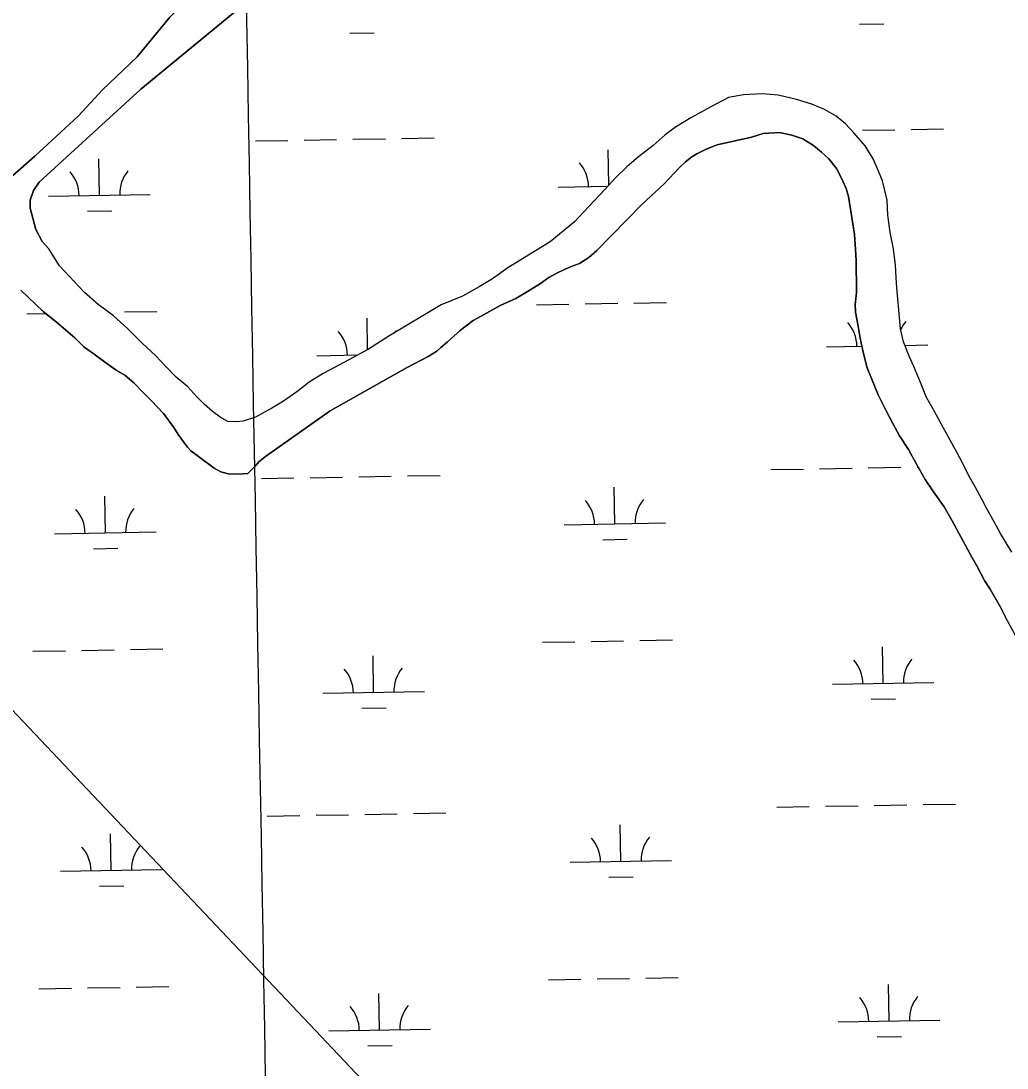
# Model space of a CAD drawing. Extents: x 3903937 to 3942190, y 260677 to 286651.
# Drawn here: x 3929039 to 3930010, y 277048 to 278080 of the extents above; entities that cross this region are included whole.
import ezdxf

# ---------------------------------------------------------------- set-up
doc = ezdxf.new("R2010")
doc.units = 0
for name, color, linetype in [('V-GRID-MAJR', 7, 'Continuous'), ('V-TOPO-SHOR', 7, 'Continuous'), ('V-UTIL-LINE', 7, 'Continuous'), ('V-WETL-SWMP', 7, 'Continuous')]:
    doc.layers.add(name, color=color, linetype=linetype)

msp = doc.modelspace()

# ---------------------------------------------------------------- linework, layer by layer
at = {"layer": 'V-GRID-MAJR'}
msp.add_spline([(3929468.8340000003, 266390.48), (3929361.347, 272447.3), (3929253.805, 278507.203), (3929146.2630000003, 284567.099), (3929146.208, 284570.19)], degree=3, dxfattribs=at)
at = {"layer": 'V-TOPO-SHOR'}
for points in [[(3929002.207, 277911.174), (3929008.492, 277908.022), (3929014.1550000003, 277909.904), (3929020.446, 277913.672), (3929030.52, 277926.87), (3929052.5470000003, 277946.344), (3929095.346, 277985.926), (3929119.264, 278011.688), (3929153.253, 278044.357), (3929185.359, 278083.319), (3929224.384, 278123.531), (3929282.9220000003, 278182.591), (3929302.44, 278208.357), (3929333.921, 278252.35), (3929361.119, 278288.768)], [(3929428.822, 278273.852), (3929316.782, 278158.869), (3929253.2060000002, 278091.638), (3929156.919, 278012.488), (3929056.847, 277920.763), (3929051.181, 277912.593), (3929048.029, 277903.162), (3929048.021, 277894.98600000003), (3929053.663, 277874.23), (3929059.725, 277862.446)], [(3930014.91, 277556.305), (3930003.789, 277574.612), (3929997.437, 277586.152), (3929990.287, 277598.887), (3929985.521, 277607.841), (3929978.771, 277620.577), (3929972.217, 277631.919), (3929965.668, 277645.45), (3929959.313, 277656.99), (3929952.362, 277669.526), (3929945.215, 277682.658), (3929938.2660000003, 277695.393), (3929930.719, 277708.526), (3929924.765, 277723.249), (3929918.216, 277738.968), (3929913.849, 277749.31200000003), (3929908.293, 277763.439), (3929905.123, 277776.37), (3929903.745, 277791.089), (3929902.3680000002, 277809.386), (3929901.185, 277820.925), (3929900.406, 277839.023), (3929898.43, 277855.134), (3929895.065, 277871.447), (3929892.694, 277888.353), (3929892.11, 277902.873), (3929887.551, 277921.971), (3929883.582, 277931.521), (3929878.225, 277943.657), (3929870.36, 277956.592), (3929859.352, 277969.29), (3929851.048, 277978.088), (3929841.707, 277985.656), (3929830.416, 277992.346), (3929817.6920000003, 277997.571), (3929802.6210000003, 278002.156), (3929784.723, 278006.588), (3929769.0130000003, 278007.835), (3929750.556, 278006.818), (3929735.835, 278004.047), (3929718.327, 277995.11100000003), (3929698.826, 277984.191), (3929683.503, 277974.856), (3929673.353, 277967.506), (3929661.4110000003, 277956.977), (3929647.2800000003, 277945.654), (3929635.934, 277936.315), (3929624.787, 277925.387), (3929613.637, 277913.066), (3929602.6890000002, 277901.739), (3929584.1750000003, 277881.668), (3929560.092, 277861.999), (3929518.3030000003, 277836.18200000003), (3929503.1780000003, 277825.654), (3929490.045, 277817.711), (3929473.728, 277808.575), (3929452.6380000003, 277800.043), (3929401.299, 277768.865), (3929381.199, 277756.351), (3929361.698, 277745.829), (3929347.77, 277738.083), (3929336.627, 277732.127), (3929322.696, 277723.786), (3929310.558, 277714.25), (3929297.4220000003, 277704.916), (3929285.879, 277697.965)], [(3930010.132, 277488.764), (3930003.5810000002, 277501.857), (3929993.574, 277519.764), (3929987.813, 277528.202), (3929980.227, 277542.806), (3929975.343, 277551.164), (3929956.044, 277586.941), (3929948.1, 277600.869), (3929937.772, 277615.596), (3929929.629, 277627.737), (3929920.4930000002, 277643.656), (3929913.147, 277657.384), (3929904.21, 277670.917), (3929897.6580000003, 277682.855), (3929890.312, 277696.58400000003), (3929883.164, 277711.308), (3929875.822, 277729.017), (3929872.248, 277737.77), (3929868.484, 277753.28500000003), (3929865.316, 277767.011), (3929863.534, 277778.746), (3929860.7630000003, 277792.673), (3929860.372, 277800.23), (3929861.775, 277812.161), (3929861.785, 277824.492), (3929861.595, 277832.844), (3929861.404, 277843.385), (3929860.819, 277854.52400000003), (3929859.838, 277869.243), (3929858.058, 277881.775), (3929856.079, 277894.106), (3929853.9050000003, 277906.638), (3929851.525, 277914.594), (3929847.1580000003, 277924.742), (3929841.995, 277934.093), (3929834.645, 277943.846), (3929827.491, 277950.416), (3929819.342, 277956.787), (3929809.006, 277963.36100000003), (3929798.271, 277967.148), (3929786.14, 277969.745), (3929770.031, 277968.565), (3929758.492, 277965.194), (3929724.475, 277957.668), (3929713.932, 277953.301), (3929704.5810000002, 277948.538), (3929699.6040000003, 277945.558), (3929693.436, 277940.79), (3929687.265, 277935.029), (3929672.7320000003, 277919.528), (3929650.239, 277898.267), (3929606.2460000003, 277853.558), (3929598.285, 277846.605), (3929588.932, 277840.647), (3929581.77, 277837.868), (3929574.807, 277834.89), (3929566.65, 277830.92100000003), (3929558.8880000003, 277826.751), (3929550.5300000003, 277820.99), (3929539.586, 277814.039), (3929526.253, 277806.09500000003), (3929510.932, 277799.148), (3929492.029, 277788.824), (3929484.269, 277784.456), (3929477.304, 277779.092), (3929471.93, 277774.92), (3929465.163, 277768.961), (3929458.595, 277763.19800000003), (3929452.4250000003, 277757.83400000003), (3929448.444, 277754.256), (3929439.887, 277749.093), (3929418.598, 277737.778), (3929343.58, 277695.284), (3929279.897, 277650.392), (3929273.329, 277645.028), (3929270.145, 277641.651), (3929265.565, 277637.08), (3929262.182, 277633.701), (3929257.6070000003, 277633.30700000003), (3929251.84, 277632.914), (3929243.089, 277633.322), (3929235.73, 277635.316), (3929229.1720000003, 277638.903), (3929215.06, 277649.456), (3929206.315, 277656.026), (3929202.937, 277659.61), (3929198.964, 277664.783), (3929193.799, 277672.148), (3929189.431, 277679.113), (3929179.299, 277692.64400000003), (3929167.577, 277705.385), (3929158.8340000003, 277713.745), (3929149.892, 277722.901), (3929141.147, 277730.467), (3929132.6010000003, 277735.445), (3929121.271, 277743.809), (3929110.935, 277751.178), (3929100.8000000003, 277758.545), (3929091.858, 277767.503), (3929075.9590000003, 277781.241)], [(3929285.879, 277697.965), (3929278.916, 277693.994), (3929269.764, 277689.228), (3929257.627, 277685.261), (3929250.865, 277684.471), (3929242.7120000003, 277685.075), (3929234.958, 277689.259), (3929227.6040000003, 277694.833), (3929219.457, 277702.001), (3929212.1040000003, 277709.366), (3929203.361, 277718.922), (3929191.835, 277728.677), (3929180.9050000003, 277739.625), (3929171.566, 277749.777), (3929157.855, 277762.319), (3929143.7460000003, 277776.452), (3929130.035, 277788.994), (3929114.929, 277800.344), (3929101.416, 277811.893), (3929076.7770000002, 277838.365), (3929066.252, 277855.081), (3929059.725, 277862.446)], [(3929075.9590000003, 277781.241), (3929070.196, 277785.82), (3929060.855, 277793.385), (3929038.798, 277814.488)]]:
    msp.add_lwpolyline(points, dxfattribs=at)
at = {"layer": 'V-UTIL-LINE'}
msp.add_lwpolyline([(3921517.354570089, 284435.91489060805), (3929017.835, 277413.471), (3932265.611, 273984.103), (3936271.063, 267959.08400000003), (3937259.245182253, 266527.5992614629)], dxfattribs=at)
at = {"layer": 'V-WETL-SWMP'}
for p, q in [((3929864.6483142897, 278076.4463170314), (3929888.6445973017, 278076.8686931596)), ((3929362.818047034, 278067.61323545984), (3929386.8143300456, 278068.035611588)), ((3929758.491993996, 277965.1949954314), (3929770.029993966, 277968.56499540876)), ((3929770.029993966, 277968.56499540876), (3929786.140993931, 277969.7439953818)), ((3929786.140993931, 277969.7439953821), (3929798.2709939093, 277967.1479953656)), ((3929867.645695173, 277971.84286754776), (3929899.64073919, 277972.4060357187)), ((3929915.638261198, 277972.6876198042), (3929947.633305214, 277973.25078797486)), ((3929269.830295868, 277961.32028146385), (3929301.825339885, 277961.88344963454)), ((3929317.8228618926, 277962.1650337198), (3929349.81790591, 277962.72820189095)), ((3929365.8154279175, 277963.0097859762), (3929397.810471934, 277963.5729541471)), ((3929413.8079939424, 277963.85453823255), (3929445.803037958, 277964.41770640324)), ((3929713.931994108, 277953.3019955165), (3929724.4759940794, 277957.6679954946)), ((3929724.4759940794, 277957.6679954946), (3929758.491993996, 277965.1949954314)), ((3929798.2709939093, 277967.1479953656), (3929809.006993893, 277963.3599953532)), ((3929809.006993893, 277963.3599953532), (3929819.3429938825, 277956.7869953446)), ((3929617.9652790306, 277917.84816924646), (3929617.3519500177, 277952.6929807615)), ((3929699.6049941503, 277945.557995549), (3929704.579994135, 277948.5369955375)), ((3929704.579994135, 277948.5369955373), (3929713.931994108, 277953.3019955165)), ((3929819.3429938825, 277956.7869953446), (3929827.491993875, 277950.4159953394)), ((3929827.491993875, 277950.4159953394), (3929834.644993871, 277943.8459953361)), ((3929116.155246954, 277907.8654746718), (3929115.5216827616, 277943.8598991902)), ((3929687.2649941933, 277935.0279955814), (3929693.4359941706, 277940.78999556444)), ((3929693.4359941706, 277940.78999556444), (3929699.6049941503, 277945.557995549)), ((3929834.644993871, 277943.8459953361), (3929841.9949938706, 277934.09399533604)), ((3929672.732994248, 277919.5279956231), (3929687.2649941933, 277935.02799558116)), ((3929841.9949938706, 277934.09399533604), (3929847.1579938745, 277924.74199533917)), ((3929567.993257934, 277915.81860597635), (3929616.907855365, 277916.67958758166)), ((3929650.2399943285, 277898.26799568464), (3929672.7329942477, 277919.52799562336)), ((3929847.1579938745, 277924.74199533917), (3929851.523993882, 277914.5949953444)), ((3929066.1629906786, 277906.985524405), (3929166.14750323, 277908.7454249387)), ((3929851.523993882, 277914.5949953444), (3929853.903993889, 277906.6379953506)), ((3929853.903993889, 277906.6379953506), (3929856.079993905, 277894.1059953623)), ((3929606.246994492, 277853.55799580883), (3929650.2399943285, 277898.26799568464)), ((3929104.4286756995, 277892.225676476), (3929128.424958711, 277892.64805260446)), ((3929856.079993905, 277894.1059953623), (3929858.0579939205, 277881.773995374)), ((3929858.0579939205, 277881.773995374), (3929859.8369939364, 277869.24299538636)), ((3929859.8369939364, 277869.24299538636), (3929860.817993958, 277854.5239954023)), ((3929860.817993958, 277854.5239954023), (3929861.4049939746, 277843.385995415)), ((3929588.9329945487, 277840.64599585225), (3929598.28499452, 277846.60399583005)), ((3929598.28499452, 277846.60399583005), (3929606.246994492, 277853.55799580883)), ((3929566.6489946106, 277830.9209958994), (3929574.8069945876, 277834.8909958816)), ((3929574.8069945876, 277834.8909958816), (3929581.7699945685, 277837.86799586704)), ((3929581.7699945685, 277837.86799586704), (3929588.9329945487, 277840.64599585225)), ((3929861.4049939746, 277843.385995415), (3929861.594993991, 277832.8449954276)), ((3929550.5309946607, 277820.99099593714), (3929558.8889946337, 277826.7509959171)), ((3929558.8889946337, 277826.7509959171), (3929566.6489946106, 277830.9209958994)), ((3929861.594993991, 277832.8449954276), (3929861.7859940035, 277824.49199543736)), ((3929861.7859940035, 277824.49199543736), (3929861.7749940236, 277812.16099545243)), ((3929038.797995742, 277814.4869967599), (3929060.8549957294, 277793.3849967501)), ((3929526.252994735, 277806.0959959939), (3929539.585994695, 277814.0399959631)), ((3929539.585994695, 277814.0399959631), (3929550.5309946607, 277820.99099593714)), ((3929510.9329947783, 277799.1489960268), (3929526.252994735, 277806.0959959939)), ((3929861.7749940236, 277812.16099545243), (3929860.3719940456, 277800.2299954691)), ((3929060.8549957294, 277793.3849967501), (3929070.195995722, 277785.81899674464)), ((3929140.775236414, 277792.8489488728), (3929172.77028043, 277793.4121170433)), ((3929492.029994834, 277788.82399606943), (3929510.9329947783, 277799.1489960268)), ((3929546.620366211, 277799.9925303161), (3929578.6154101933, 277800.55569848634)), ((3929594.6129321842, 277800.83728257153), (3929626.6079761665, 277801.4004507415)), ((3929642.6054981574, 277801.682034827), (3929674.6005421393, 277802.245202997)), ((3929860.3719940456, 277800.2299954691), (3929860.762994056, 277792.6719954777)), ((3929860.7629940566, 277792.6719954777), (3929863.534994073, 277778.74699548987)), ((3929044.790099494, 277791.1594487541), (3929063.202538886, 277791.4835395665)), ((3929070.195995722, 277785.81899674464), (3929075.958995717, 277781.23999674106)), ((3929380.307114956, 277755.870656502), (3929379.7658031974, 277786.6239810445)), ((3929477.303994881, 277779.09199610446), (3929484.2699948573, 277784.45599608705)), ((3929484.2699948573, 277784.45599608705), (3929492.029994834, 277788.82399606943)), ((3929075.958995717, 277781.23999674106), (3929091.8579957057, 277767.50299673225)), ((3929465.1629949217, 277768.9599961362), (3929471.9309948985, 277774.9199961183)), ((3929471.9309948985, 277774.9199961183), (3929477.303994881, 277779.09199610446)), ((3929863.534994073, 277778.74699548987), (3929865.314994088, 277767.0119955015)), ((3929091.8579957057, 277767.50299673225), (3929100.799995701, 277758.54499672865)), ((3929452.4249949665, 277757.8339961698), (3929458.5949949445, 277763.1979961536)), ((3929458.5949949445, 277763.1979961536), (3929465.1629949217, 277768.9599961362)), ((3929865.314994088, 277767.0119955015), (3929868.484994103, 277753.28599551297)), ((3929100.799995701, 277758.5449967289), (3929110.9359956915, 277751.17699672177)), ((3929110.9359956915, 277751.17699672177), (3929121.2709956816, 277743.8099967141)), ((3929439.886995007, 277749.0939962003), (3929448.4439949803, 277754.2569961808)), ((3929448.4439949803, 277754.2569961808), (3929452.4249949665, 277757.8339961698)), ((3929832.2373727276, 277758.58269223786), (3929867.1199286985, 277759.19668561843)), ((3929868.4849941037, 277753.28599551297), (3929872.24899412, 277737.7699955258)), ((3929909.668014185, 277759.945601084), (3929932.2218909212, 277760.34258836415)), ((3929121.2709956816, 277743.8099967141), (3929132.5999956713, 277735.44599670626)), ((3929330.4071111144, 277749.7496062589), (3929370.265325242, 277750.4511798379)), ((3929418.5969950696, 277737.776996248), (3929439.886995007, 277749.0939962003)), ((3929870.5030577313, 277743.8228443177), (3929870.779463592, 277743.82770953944)), ((3929132.5999956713, 277735.44599670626), (3929141.1479956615, 277730.46699669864)), ((3929141.1479956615, 277730.46699669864), (3929149.8919956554, 277722.9009966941)), ((3929343.5799952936, 277695.28299641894), (3929418.5969950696, 277737.7769962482)), ((3929872.24899412, 277737.7699955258), (3929875.8219941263, 277729.0159955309)), ((3929149.8919956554, 277722.9009966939), (3929158.8339956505, 277713.74499669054)), ((3929875.8219941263, 277729.0159955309), (3929883.163994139, 277711.3079955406)), ((3929158.833995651, 277713.7449966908), (3929167.576995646, 277705.38399668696)), ((3929883.163994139, 277711.3079955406), (3929890.310994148, 277696.58499554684)), ((3929167.576995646, 277705.38399668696), (3929179.2999956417, 277692.64499668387)), ((3929179.2999956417, 277692.64499668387), (3929189.4309956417, 277679.1119966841)), ((3929279.896995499, 277650.39199657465), (3929343.5799952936, 277695.28299641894)), ((3929890.3109941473, 277696.58499554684), (3929897.657994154, 277682.8549955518)), ((3929189.4309956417, 277679.1119966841), (3929193.7999956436, 277672.14699668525)), ((3929897.657994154, 277682.8549955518), (3929904.2099941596, 277670.9159955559)), ((3929193.7999956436, 277672.14699668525), (3929198.963995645, 277664.7839966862)), ((3929904.2099941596, 277670.9159955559), (3929913.1479941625, 277657.383995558)), ((3929198.963995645, 277664.7839966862), (3929202.9369956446, 277659.60899668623)), ((3929202.9369956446, 277659.60899668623), (3929206.3149956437, 277656.025996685)), ((3929206.3149956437, 277656.025996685), (3929215.0599956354, 277649.4549966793)), ((3929215.0599956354, 277649.4549966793), (3929229.1719956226, 277638.90199666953)), ((3929273.3289955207, 277645.0279965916), (3929279.896995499, 277650.39199657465)), ((3929913.1479941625, 277657.383995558), (3929920.4939941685, 277643.65499556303)), ((3929229.1719956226, 277638.90199666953), (3929235.730995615, 277635.3159966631)), ((3929265.56599555, 277637.07899661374), (3929270.143995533, 277641.64999660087)), ((3929270.143995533, 277641.64999660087), (3929273.3289955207, 277645.0279965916)), ((3929777.5153068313, 277637.52989038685), (3929809.5103508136, 277638.093058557)), ((3929825.5078728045, 277638.37464264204), (3929857.5029167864, 277638.9378108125)), ((3929873.5004387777, 277639.21939489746), (3929905.4954827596, 277639.7825630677)), ((3929920.4939941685, 277643.65499556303), (3929929.6289941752, 277627.7359955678)), ((3929921.4930047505, 277640.0641471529), (3929922.5439605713, 277640.0826457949)), ((3929235.730995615, 277635.31599666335), (3929243.0879956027, 277633.32099665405)), ((3929243.0879956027, 277633.32099665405), (3929251.838995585, 277632.91499664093)), ((3929251.838995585, 277632.9149966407), (3929257.6069955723, 277633.3079966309)), ((3929257.6069955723, 277633.3079966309), (3929262.1819955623, 277633.70099662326)), ((3929262.1819955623, 277633.70099662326), (3929265.56599555, 277637.07899661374)), ((3929275.685040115, 277628.6968088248), (3929307.680084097, 277629.259976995)), ((3929323.6776060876, 277629.54156107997), (3929355.6726500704, 277630.1047292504)), ((3929371.670172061, 277630.38631333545), (3929403.665216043, 277630.9494815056)), ((3929419.6627380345, 277631.23106559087), (3929451.657782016, 277631.7942337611)), ((3929929.6289941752, 277627.7359955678), (3929937.7719941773, 277615.5969955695)), ((3929623.8402581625, 277584.0750836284), (3929623.2066939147, 277620.0695081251)), ((3929122.009991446, 277575.2420020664), (3929121.3764271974, 277611.236426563)), ((3929937.7719941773, 277615.5969955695), (3929948.100994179, 277600.8699955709)), ((3929948.100994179, 277600.8699955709), (3929956.0439941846, 277586.9409955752)), ((3929956.0439941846, 277586.9409955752), (3929975.3429942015, 277551.16499558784)), ((3929072.0177352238, 277574.36205180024), (3929172.0022476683, 277576.12195233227)), ((3929573.8480019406, 277583.1951333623), (3929673.8325143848, 277584.9550338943)), ((3929612.113686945, 277568.4352854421), (3929636.109969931, 277568.8576615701)), ((3929110.283420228, 277559.6022038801), (3929134.2797032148, 277560.02458000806)), ((3929975.3429942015, 277551.16499558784), (3929980.2279942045, 277542.80699559)), ((3929980.2279942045, 277542.80699559), (3929987.812994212, 277528.2029955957)), ((3929987.812994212, 277528.2029955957), (3929993.572994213, 277519.7649955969)), ((3929993.572994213, 277519.7649955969), (3930003.5799942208, 277501.8559956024)), ((3930003.5799942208, 277501.8559956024), (3930010.1319942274, 277488.76399560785)), ((3930010.131994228, 277488.76399560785), (3930018.868994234, 277473.20399561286)), ((3929552.4751158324, 277467.3690533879), (3929584.4701598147, 277467.9322215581)), ((3929600.4676818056, 277468.2138056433), (3929632.4627257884, 277468.7769738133)), ((3929648.460247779, 277469.05855789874), (3929680.455291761, 277469.6217260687)), ((3929888.084378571, 277426.83916557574), (3929887.450814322, 277462.83359007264)), ((3929050.644849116, 277458.5359718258), (3929082.639893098, 277459.09913999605)), ((3929098.6374150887, 277459.3807240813), (3929130.6324590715, 277459.94389225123)), ((3929146.629981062, 277460.2254763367), (3929178.6250250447, 277460.7886445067)), ((3929386.2541118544, 277418.00608401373), (3929385.6205476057, 277454.0005085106)), ((3929838.092122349, 277425.95921530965), (3929938.0766347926, 277427.7191158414)), ((3929336.2618556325, 277417.1261337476), (3929436.2463680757, 277418.88603427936)), ((3929876.357807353, 277411.19936738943), (3929900.3540903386, 277411.6217435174)), ((3929374.5275406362, 277402.3662858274), (3929398.5238236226, 277402.7886619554)), ((3929879.3551883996, 277306.59591796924), (3929911.350232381, 277307.15908613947)), ((3929927.3477543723, 277307.44067022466), (3929959.342798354, 277308.0038383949)), ((3929329.5323557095, 277296.91808415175), (3929361.5273996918, 277297.4812523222)), ((3929377.5249216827, 277297.7628364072), (3929409.519965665, 277298.3260045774)), ((3929425.517487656, 277298.60758866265), (3929457.5125316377, 277299.1707568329)), ((3929783.3700564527, 277304.9064134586), (3929815.3651004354, 277305.4695816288)), ((3929831.362622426, 277305.75116571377), (3929863.357666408, 277306.3143338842)), ((3929281.5397897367, 277296.07333189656), (3929313.5348337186, 277296.6365000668)), ((3929629.6950077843, 277251.4516067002), (3929629.061443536, 277287.44603119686)), ((3929127.864741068, 277242.6185251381), (3929127.2311768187, 277278.6129496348)), ((3929579.702751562, 277250.57165643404), (3929679.6872640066, 277252.33155696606)), ((3929077.8724848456, 277241.738574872), (3929177.8569972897, 277243.49847540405)), ((3929617.9684365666, 277235.8118085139), (3929641.964719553, 277236.23418464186)), ((3929116.1381698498, 277226.9787269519), (3929140.134452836, 277227.4011030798)), ((3929558.329865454, 277134.7455764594), (3929590.3249094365, 277135.3087446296)), ((3929606.322431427, 277135.59032871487), (3929638.3174754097, 277136.15349688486)), ((3929654.3149974, 277136.4350809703), (3929686.310041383, 277136.9982491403)), ((3929056.499598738, 277125.9124948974), (3929088.4946427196, 277126.4756630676)), ((3929104.4921647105, 277126.7572471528), (3929136.487208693, 277127.3204153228)), ((3929152.4847306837, 277127.6019994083), (3929184.479774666, 277128.1651675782)), ((3929392.108861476, 277085.3826070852), (3929391.475297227, 277121.3770315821)), ((3929893.939128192, 277094.2156886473), (3929893.305563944, 277130.2101131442)), ((3929843.9468719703, 277093.33573838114), (3929943.931384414, 277095.0956389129)), ((3929342.1166052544, 277084.5026568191), (3929442.101117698, 277086.26255735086)), ((3929380.382290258, 277069.7428088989), (3929404.378573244, 277070.1651850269)), ((3929882.2125569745, 277078.575890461), (3929906.208839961, 277078.99826658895))]:
    msp.add_line(p, q, dxfattribs=at)
for points in [[(3929227.6040000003, 277694.83400000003), (3929219.4560000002, 277702.001), (3929212.1040000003, 277709.367), (3929203.361, 277718.92100000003), (3929191.835, 277728.677), (3929180.906, 277739.625), (3929171.5670000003, 277749.777), (3929157.855, 277762.319), (3929143.747, 277776.452), (3929130.035, 277788.994), (3929114.929, 277800.344), (3929101.416, 277811.892), (3929076.7770000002, 277838.366), (3929066.251, 277855.082), (3929059.724, 277862.446), (3929053.662, 277874.23), (3929048.021, 277894.987), (3929048.028, 277903.163), (3929051.181, 277912.593), (3929056.848, 277920.763), (3929156.919, 278012.488), (3929253.2060000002, 278091.638)], [(3929185.36, 278083.318), (3929153.253, 278044.357), (3929119.265, 278011.68700000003), (3929095.345, 277985.925), (3929052.5470000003, 277946.344), (3929030.52, 277926.869)], [(3930014.9110000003, 277556.304), (3930003.79, 277574.61100000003), (3929997.436, 277586.152), (3929990.287, 277598.887), (3929985.522, 277607.841), (3929978.771, 277620.576), (3929972.218, 277631.918), (3929965.667, 277645.449), (3929959.313, 277656.99), (3929952.363, 277669.526), (3929945.215, 277682.659), (3929938.265, 277695.393), (3929930.719, 277708.527), (3929924.7660000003, 277723.25), (3929918.216, 277738.967), (3929913.85, 277749.313), (3929908.294, 277763.439), (3929905.123, 277776.37), (3929903.744, 277791.089), (3929902.3680000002, 277809.387), (3929901.185, 277820.924), (3929900.406, 277839.023), (3929898.431, 277855.135), (3929895.065, 277871.446), (3929892.693, 277888.354), (3929892.11, 277902.873), (3929887.552, 277921.97000000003), (3929883.583, 277931.52), (3929878.224, 277943.657), (3929870.36, 277956.592), (3929859.353, 277969.291), (3929851.0470000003, 277978.089), (3929841.7060000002, 277985.655), (3929830.415, 277992.347), (3929817.691, 277997.57), (3929802.62, 278002.157), (3929784.724, 278006.589), (3929769.0130000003, 278007.836), (3929750.556, 278006.818), (3929735.836, 278004.047), (3929718.326, 277995.112), (3929698.825, 277984.191), (3929683.502, 277974.857), (3929673.353, 277967.507), (3929661.41, 277956.977), (3929647.279, 277945.653), (3929635.934, 277936.316), (3929624.787, 277925.387), (3929613.6380000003, 277913.066), (3929602.6890000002, 277901.739), (3929584.1750000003, 277881.668), (3929560.092, 277862), (3929518.3030000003, 277836.18200000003), (3929503.1780000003, 277825.654), (3929490.045, 277817.711), (3929473.728, 277808.576), (3929452.6380000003, 277800.043), (3929401.298, 277768.864), (3929381.199, 277756.352), (3929361.699, 277745.828), (3929347.77, 277738.08400000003), (3929336.627, 277732.128), (3929322.697, 277723.787), (3929310.557, 277714.251), (3929297.4220000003, 277704.915), (3929285.88, 277697.964), (3929278.916, 277693.993), (3929269.7630000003, 277689.228), (3929257.627, 277685.261), (3929250.864, 277684.471), (3929242.711, 277685.075), (3929234.958, 277689.259), (3929227.6040000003, 277694.83400000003)]]:
    msp.add_lwpolyline(points, dxfattribs=at)
for centre, radius, start, end in [((3929562.742777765, 277916.2010651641), 35.24628790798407, 0.23658072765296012, 41.78023906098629), ((3929060.912510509, 277907.36798359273), 35.24628790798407, 0.23658072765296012, 41.78023906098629), ((3929171.381271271, 277909.3124250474), 35.24628790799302, 140.23657772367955, 181.78023605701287), ((3929826.986892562, 277758.9651514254), 35.24628790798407, 0.23658072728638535, 41.78023906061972), ((3929937.4556589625, 277760.9095884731), 35.24628790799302, 140.23657772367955, 155.6350957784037), ((3929325.1566309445, 277750.13206544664), 35.24628790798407, 0.23658072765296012, 41.78023906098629), ((3929435.6253917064, 277752.07650690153), 35.24628790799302, 140.23657772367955, 145.3970618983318), ((3929568.5975217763, 277583.5775925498), 35.24628790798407, 0.23658072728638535, 41.78023906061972), ((3929679.06628242, 277585.5220340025), 35.246287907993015, 140.2365777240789, 181.78023605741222), ((3929066.76725506, 277574.7445109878), 35.24628790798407, 0.23658072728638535, 41.78023906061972), ((3929177.236015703, 277576.6889524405), 35.246287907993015, 140.2365777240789, 181.78023605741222), ((3929441.4801361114, 277419.45303438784), 35.246287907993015, 140.2365777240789, 181.78023605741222), ((3929832.8416421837, 277426.3416744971), 35.24628790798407, 0.23658072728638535, 41.78023906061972), ((3929943.3104028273, 277428.28611594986), 35.246287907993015, 140.2365777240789, 181.78023605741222), ((3929331.0113754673, 277417.5085929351), 35.24628790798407, 0.23658072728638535, 41.78023906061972), ((3929183.090765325, 277244.0654755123), 35.246287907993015, 140.2365777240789, 181.78023605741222), ((3929574.452271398, 277250.9541156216), 35.24628790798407, 0.23658072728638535, 41.78023906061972), ((3929684.921032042, 277252.8985570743), 35.246287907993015, 140.2365777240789, 181.78023605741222), ((3929072.6220046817, 277242.12103405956), 35.24628790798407, 0.23658072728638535, 41.78023906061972), ((3929838.6963918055, 277093.71819756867), 35.24628790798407, 0.23658072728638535, 41.78023906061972), ((3929949.165152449, 277095.6626390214), 35.246287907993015, 140.2365777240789, 181.78023605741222), ((3929336.8661250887, 277084.8851160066), 35.24628790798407, 0.23658072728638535, 41.78023906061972), ((3929447.3348857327, 277086.82955745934), 35.246287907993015, 140.2365777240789, 181.78023605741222)]:
    msp.add_arc(centre, radius, start, end, dxfattribs=at)

doc.saveas('drawing.dxf')
